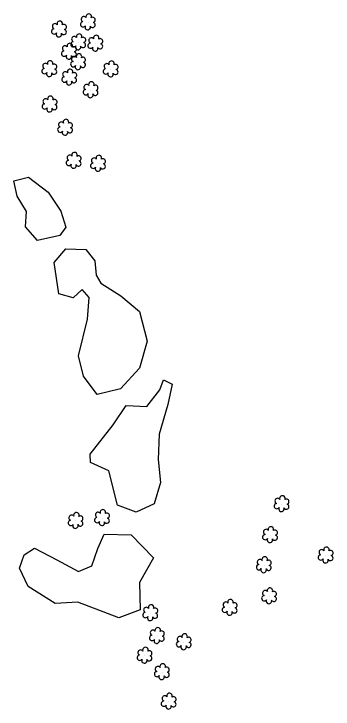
# Model space of a CAD drawing. Extents: x 3040896 to 3051146, y 687568 to 732976.
# Drawn here: x 3045380.3 to 3045494.8, y 714496.4 to 714745.7 of the extents above; entities that cross this region are included whole.
import ezdxf

# ---------------------------------------------------------------- set-up
doc = ezdxf.new("R2010")
doc.units = 0
doc.layers.add('Exist Vegetation Hedge Row', color=7, linetype='Continuous')
doc.layers.add('Exist Vegetation Shrub CELL', color=7, linetype='Continuous')

msp = doc.modelspace()

# ---------------------------------------------------------------- linework, layer by layer
at = {"layer": 'Exist Vegetation Hedge Row'}
for points in [[(3045380.26, 714685.9), (3045385.54, 714687.14), (3045392.51, 714681.79), (3045397.11, 714675.01), (3045398.83, 714669.26), (3045396.69, 714666.26), (3045388.73, 714664.44), (3045384.47, 714669.38), (3045384.74, 714674.87), (3045381.38, 714680.35), (3045380.26, 714685.9)], [(3045411.43, 714649.15), (3045418.67, 714644.56), (3045425.28, 714639.02), (3045428.02, 714628.39), (3045425.28, 714618.7), (3045418.56, 714611.21), (3045410.14, 714609.26), (3045405.21, 714615.77), (3045403.48, 714623.15), (3045406.63, 714636.23), (3045407.29, 714644.02), (3045404.69, 714646.83), (3045401.48, 714643.89), (3045396.33, 714645.37), (3045394.75, 714656.52), (3045398.93, 714661.47), (3045406.01, 714661.23), (3045409.32, 714657.18), (3045409.75, 714651.99), (3045411.43, 714649.15)], [(3045432.06, 714585.96), (3045432.83, 714577.72), (3045430.57, 714570.06), (3045424.09, 714567.01), (3045417.48, 714569.57), (3045414.26, 714581.87), (3045407.76, 714584.79), (3045407.56, 714587.84), (3045415.91, 714598.31), (3045420.52, 714605.29), (3045427.92, 714604.97), (3045432.65, 714610.87), (3045433.94, 714614.44), (3045436.98, 714612.99), (3045435.45, 714605.6), (3045432.43, 714594.95), (3045432.06, 714585.96)], [(3045387.68, 714554.08), (3045395.65, 714549.93), (3045403.41, 714545.72), (3045408.24, 714547.84), (3045410.35, 714554.01), (3045412.69, 714559.14), (3045422.3, 714558.89), (3045430.29, 714550.63), (3045425.26, 714541.76), (3045425.58, 714532.06), (3045417.86, 714529.17), (3045403.16, 714534.8), (3045395.11, 714534.28), (3045385.33, 714540.39), (3045382.3, 714546.97), (3045384, 714551.74), (3045387.68, 714554.08)]]:
    msp.add_lwpolyline(points, dxfattribs=at)
at = {"layer": 'Exist Vegetation Shrub CELL'}
for p, q in [((3045406.87, 714742.68), (3045406.87, 714742.68)), ((3045396.5, 714740.13), (3045396.5, 714740.13)), ((3045403.42, 714735.51), (3045403.42, 714735.51)), ((3045409.57, 714735.03), (3045409.57, 714735.03)), ((3045400.08, 714732.16), (3045400.08, 714732.16)), ((3045403.36, 714728.38), (3045403.36, 714728.38)), ((3045393.05, 714725.9), (3045393.05, 714725.9)), ((3045415.06, 714725.8), (3045415.06, 714725.8)), ((3045400.19, 714722.86), (3045400.19, 714722.86)), ((3045407.82, 714718.34), (3045407.82, 714718.34)), ((3045393.14, 714713.22), (3045393.14, 714713.22)), ((3045398.7, 714704.88), (3045398.7, 714704.88)), ((3045401.79, 714693.01), (3045401.79, 714693.01)), ((3045410.52, 714691.96), (3045410.52, 714691.96)), ((3045476.36, 714569.92), (3045476.36, 714569.92)), ((3045411.94, 714564.92), (3045411.94, 714564.92)), ((3045402.45, 714563.89), (3045402.45, 714563.89)), ((3045472.23, 714558.81), (3045472.23, 714558.81)), ((3045492.17, 714551.51), (3045492.17, 714551.51)), ((3045469.99, 714548), (3045469.99, 714548)), ((3045471.88, 714536.86), (3045471.88, 714536.86)), ((3045457.75, 714532.74), (3045457.75, 714532.74)), ((3045429.25, 714530.84), (3045429.25, 714530.84)), ((3045431.63, 714522.63), (3045431.63, 714522.63)), ((3045441.27, 714520.39), (3045441.27, 714520.39)), ((3045427.2, 714515.55), (3045427.2, 714515.55)), ((3045433.4, 714509.67), (3045433.4, 714509.67)), ((3045435.88, 714499.09), (3045435.88, 714499.09))]:
    msp.add_line(p, q, dxfattribs=at)
for centre, radius, start, end in [((3045405.38, 714743.8), 0.968, 35.8908, 245.4216), ((3045407.1, 714744.72), 0.99, 334.8391, 200.4717), ((3045408.54, 714743.55), 0.929, 284.4567, 126.0861), ((3045395.02, 714741.25), 0.968, 35.8908, 245.4216), ((3045396.73, 714742.17), 0.99, 334.8391, 200.4717), ((3045398.17, 714741), 0.929, 284.4567, 126.0861), ((3045405.07, 714741.97), 0.955, 95.1099, 327.9534), ((3045406.74, 714740.99), 0.984, 151.2797, 21.387), ((3045408.5, 714741.75), 0.937, 204.9913, 73.4601), ((3045394.7, 714739.42), 0.955, 95.1099, 327.9534), ((3045396.37, 714738.44), 0.984, 151.2797, 21.387), ((3045398.14, 714739.2), 0.937, 204.9913, 73.4601), ((3045403.65, 714737.55), 0.99, 334.8391, 200.4717), ((3045401.94, 714736.64), 0.968, 35.8908, 245.4216), ((3045405.09, 714736.38), 0.929, 284.4567, 126.0861), ((3045408.08, 714736.16), 0.968, 35.8908, 245.4216), ((3045409.8, 714737.07), 0.99, 334.8391, 200.4717), ((3045411.24, 714735.9), 0.929, 284.4567, 126.0861), ((3045398.6, 714733.29), 0.968, 35.8908, 245.4216), ((3045400.31, 714734.2), 0.99, 334.8391, 200.4717), ((3045401.62, 714734.8), 0.955, 95.1099, 327.9534), ((3045401.75, 714733.03), 0.929, 284.4567, 126.0861), ((3045403.29, 714733.82), 0.984, 151.2797, 21.387), ((3045405.06, 714734.58), 0.937, 204.9913, 73.4601), ((3045407.77, 714734.33), 0.955, 95.1099, 327.9534), ((3045409.44, 714733.35), 0.984, 151.2797, 21.387), ((3045411.2, 714734.1), 0.937, 204.9913, 73.4601), ((3045398.28, 714731.46), 0.955, 95.1099, 327.9534), ((3045399.95, 714730.48), 0.984, 151.2797, 21.387), ((3045401.72, 714731.23), 0.937, 204.9913, 73.4601), ((3045403.59, 714730.42), 0.99, 334.8391, 200.4717), ((3045393.28, 714727.94), 0.99, 334.8391, 200.4717), ((3045401.56, 714727.67), 0.955, 95.1099, 327.9534), ((3045401.88, 714729.5), 0.968, 35.8908, 245.4216), ((3045405.03, 714729.25), 0.929, 284.4567, 126.0861), ((3045415.29, 714727.85), 0.99, 334.8391, 200.4717), ((3045391.25, 714725.2), 0.955, 95.1099, 327.9534), ((3045391.57, 714727.03), 0.968, 35.8908, 245.4216), ((3045394.73, 714726.77), 0.929, 284.4567, 126.0861), ((3045403.23, 714726.69), 0.984, 151.2797, 21.387), ((3045405, 714727.45), 0.937, 204.9913, 73.4601), ((3045413.26, 714725.1), 0.955, 95.1099, 327.9534), ((3045413.58, 714726.93), 0.968, 35.8908, 245.4216), ((3045416.73, 714726.67), 0.929, 284.4567, 126.0861), ((3045392.93, 714724.22), 0.984, 151.2797, 21.387), ((3045394.69, 714724.97), 0.937, 204.9913, 73.4601), ((3045398.71, 714723.99), 0.968, 35.8908, 245.4216), ((3045400.42, 714724.9), 0.99, 334.8391, 200.4717), ((3045401.86, 714723.73), 0.929, 284.4567, 126.0861), ((3045414.93, 714724.12), 0.984, 151.2797, 21.387), ((3045416.7, 714724.88), 0.937, 204.9913, 73.4601), ((3045398.39, 714722.16), 0.955, 95.1099, 327.9534), ((3045400.06, 714721.18), 0.984, 151.2797, 21.387), ((3045401.82, 714721.93), 0.937, 204.9913, 73.4601), ((3045408.05, 714720.38), 0.99, 334.8391, 200.4717), ((3045406.02, 714717.63), 0.955, 95.1099, 327.9534), ((3045406.34, 714719.46), 0.968, 35.8908, 245.4216), ((3045409.5, 714719.21), 0.929, 284.4567, 126.0861), ((3045393.36, 714715.26), 0.99, 334.8391, 200.4717), ((3045407.7, 714716.65), 0.984, 151.2797, 21.387), ((3045409.46, 714717.41), 0.937, 204.9913, 73.4601), ((3045391.65, 714714.34), 0.968, 35.8908, 245.4216), ((3045394.81, 714714.08), 0.929, 284.4567, 126.0861), ((3045391.34, 714712.51), 0.955, 95.1099, 327.9534), ((3045393.01, 714711.53), 0.984, 151.2797, 21.387), ((3045394.77, 714712.29), 0.937, 204.9913, 73.4601), ((3045397.22, 714706.01), 0.968, 35.8908, 245.4216), ((3045398.93, 714706.92), 0.99, 334.8391, 200.4717), ((3045400.37, 714705.75), 0.929, 284.4567, 126.0861), ((3045396.9, 714704.18), 0.955, 95.1099, 327.9534), ((3045398.57, 714703.2), 0.984, 151.2797, 21.387), ((3045400.34, 714703.95), 0.937, 204.9913, 73.4601), ((3045402.02, 714695.05), 0.99, 334.8391, 200.4717), ((3045400.3, 714694.13), 0.968, 35.8908, 245.4216), ((3045403.46, 714693.88), 0.929, 284.4567, 126.0861), ((3045409.04, 714693.09), 0.968, 35.8908, 245.4216), ((3045410.75, 714694.01), 0.99, 334.8391, 200.4717), ((3045412.2, 714692.83), 0.929, 284.4567, 126.0861), ((3045399.99, 714692.3), 0.955, 95.1099, 327.9534), ((3045401.66, 714691.32), 0.984, 151.2797, 21.387), ((3045403.42, 714692.08), 0.937, 204.9913, 73.4601), ((3045408.72, 714691.26), 0.955, 95.1099, 327.9534), ((3045412.16, 714691.04), 0.937, 204.9913, 73.4601), ((3045410.39, 714690.28), 0.984, 151.2797, 21.387), ((3045474.88, 714571.04), 0.968, 35.8908, 245.4216), ((3045476.59, 714571.96), 0.99, 334.8391, 200.4717), ((3045478.03, 714570.79), 0.929, 284.4567, 126.0861), ((3045474.56, 714569.21), 0.955, 95.1099, 327.9534), ((3045478, 714568.99), 0.937, 204.9913, 73.4601), ((3045402.67, 714565.93), 0.99, 334.8391, 200.4717), ((3045410.46, 714566.05), 0.968, 35.8908, 245.4216), ((3045412.17, 714566.96), 0.99, 334.8391, 200.4717), ((3045413.61, 714565.79), 0.929, 284.4567, 126.0861), ((3045476.23, 714568.23), 0.984, 151.2797, 21.387), ((3045400.64, 714563.18), 0.955, 95.1099, 327.9534), ((3045400.96, 714565.01), 0.968, 35.8908, 245.4216), ((3045404.12, 714564.76), 0.929, 284.4567, 126.0861), ((3045410.14, 714564.21), 0.955, 95.1099, 327.9534), ((3045413.57, 714563.99), 0.937, 204.9913, 73.4601), ((3045402.32, 714562.2), 0.984, 151.2797, 21.387), ((3045404.08, 714562.96), 0.937, 204.9913, 73.4601), ((3045411.81, 714563.24), 0.984, 151.2797, 21.387), ((3045472.46, 714560.85), 0.99, 334.8391, 200.4717), ((3045470.43, 714558.1), 0.955, 95.1099, 327.9534), ((3045470.75, 714559.93), 0.968, 35.8908, 245.4216), ((3045473.9, 714559.68), 0.929, 284.4567, 126.0861), ((3045472.1, 714557.12), 0.984, 151.2797, 21.387), ((3045473.87, 714557.88), 0.937, 204.9913, 73.4601), ((3045492.4, 714553.55), 0.99, 334.8391, 200.4717), ((3045490.37, 714550.8), 0.955, 95.1099, 327.9534), ((3045490.69, 714552.64), 0.968, 35.8908, 245.4216), ((3045493.81, 714550.58), 0.937, 204.9913, 73.4601), ((3045493.84, 714552.38), 0.929, 284.4567, 126.0861), ((3045468.5, 714549.13), 0.968, 35.8908, 245.4216), ((3045470.22, 714550.04), 0.99, 334.8391, 200.4717), ((3045471.66, 714548.87), 0.929, 284.4567, 126.0861), ((3045492.04, 714549.82), 0.984, 151.2797, 21.387), ((3045468.19, 714547.29), 0.955, 95.1099, 327.9534), ((3045469.86, 714546.32), 0.984, 151.2797, 21.387), ((3045471.62, 714547.07), 0.937, 204.9913, 73.4601), ((3045472.11, 714538.9), 0.99, 334.8391, 200.4717), ((3045470.08, 714536.16), 0.955, 95.1099, 327.9534), ((3045470.4, 714537.99), 0.968, 35.8908, 245.4216), ((3045473.52, 714535.93), 0.937, 204.9913, 73.4601), ((3045473.56, 714537.73), 0.929, 284.4567, 126.0861), ((3045456.27, 714533.86), 0.968, 35.8908, 245.4216), ((3045457.98, 714534.78), 0.99, 334.8391, 200.4717), ((3045459.42, 714533.61), 0.929, 284.4567, 126.0861), ((3045471.76, 714535.18), 0.984, 151.2797, 21.387), ((3045427.77, 714531.97), 0.968, 35.8908, 245.4216), ((3045429.48, 714532.88), 0.99, 334.8391, 200.4717), ((3045430.93, 714531.71), 0.929, 284.4567, 126.0861), ((3045455.95, 714532.03), 0.955, 95.1099, 327.9534), ((3045457.62, 714531.05), 0.984, 151.2797, 21.387), ((3045459.39, 714531.81), 0.937, 204.9913, 73.4601), ((3045427.45, 714530.14), 0.955, 95.1099, 327.9534), ((3045429.13, 714529.16), 0.984, 151.2797, 21.387), ((3045430.89, 714529.92), 0.937, 204.9913, 73.4601), ((3045430.15, 714523.76), 0.968, 35.8908, 245.4216), ((3045431.86, 714524.67), 0.99, 334.8391, 200.4717), ((3045433.3, 714523.5), 0.929, 284.4567, 126.0861), ((3045429.83, 714521.93), 0.955, 95.1099, 327.9534), ((3045433.27, 714521.7), 0.937, 204.9913, 73.4601), ((3045439.79, 714521.51), 0.968, 35.8908, 245.4216), ((3045441.5, 714522.43), 0.99, 334.8391, 200.4717), ((3045442.95, 714521.26), 0.929, 284.4567, 126.0861), ((3045431.5, 714520.95), 0.984, 151.2797, 21.387), ((3045439.47, 714519.68), 0.955, 95.1099, 327.9534), ((3045441.15, 714518.7), 0.984, 151.2797, 21.387), ((3045442.91, 714519.46), 0.937, 204.9913, 73.4601), ((3045425.72, 714516.68), 0.968, 35.8908, 245.4216), ((3045427.43, 714517.59), 0.99, 334.8391, 200.4717), ((3045428.87, 714516.42), 0.929, 284.4567, 126.0861), ((3045425.4, 714514.84), 0.955, 95.1099, 327.9534), ((3045427.07, 714513.87), 0.984, 151.2797, 21.387), ((3045428.84, 714514.62), 0.937, 204.9913, 73.4601), ((3045431.92, 714510.79), 0.968, 35.8908, 245.4216), ((3045433.63, 714511.71), 0.99, 334.8391, 200.4717), ((3045431.6, 714508.96), 0.955, 95.1099, 327.9534), ((3045435.04, 714508.74), 0.937, 204.9913, 73.4601), ((3045435.07, 714510.54), 0.929, 284.4567, 126.0861), ((3045433.27, 714507.98), 0.984, 151.2797, 21.387), ((3045436.1, 714501.13), 0.99, 334.8391, 200.4717), ((3045434.08, 714498.39), 0.955, 95.1099, 327.9534), ((3045434.39, 714500.22), 0.968, 35.8908, 245.4216), ((3045437.55, 714499.96), 0.929, 284.4567, 126.0861), ((3045435.75, 714497.41), 0.984, 151.2797, 21.387), ((3045437.51, 714498.16), 0.937, 204.9913, 73.4601)]:
    msp.add_arc(centre, radius, start, end, dxfattribs=at)

doc.saveas('drawing.dxf')
